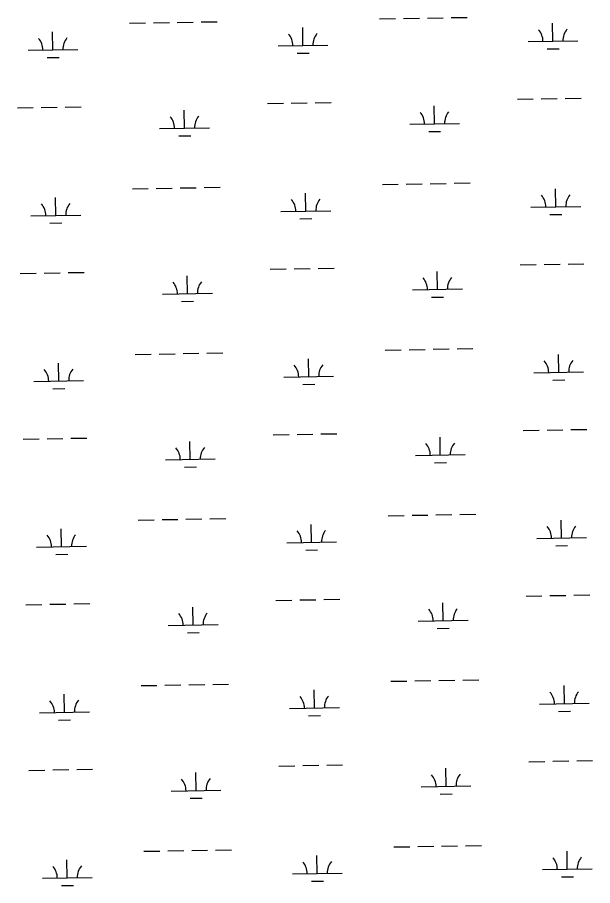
# Model space of a CAD drawing. Extents: x 3892998 to 3931244, y 278583 to 304547.
# Drawn here: x 3902634 to 3903789, y 290715 to 292459 of the extents above; entities that cross this region are included whole.
import ezdxf

# ---------------------------------------------------------------- set-up
doc = ezdxf.new("R2010")
doc.units = 0
doc.layers.add('V-WETL-SWMP', color=7, linetype='Continuous')

msp = doc.modelspace()

# ---------------------------------------------------------------- linework, layer by layer
at = {"layer": 'V-WETL-SWMP'}
for p, q in [((3903361.3, 292456.1), (3903393.3, 292456.7)), ((3903409.3, 292456.9), (3903441.3, 292457.5)), ((3903457.3, 292457.8), (3903489.2, 292458.3)), ((3903505.2, 292458.6), (3903537.2, 292459.2)), ((3902859.4, 292447.4), (3902891.4, 292448)), ((3902907.4, 292448.3), (3902939.4, 292448.8)), ((3902955.4, 292449.1), (3902987.4, 292449.6)), ((3903003.4, 292449.9), (3903035.4, 292450.5)), ((3903207.6, 292402.7), (3903207, 292438.7)), ((3903709.4, 292411.4), (3903708.8, 292447.4)), ((3902705.7, 292394), (3902705.1, 292430)), ((3903157.6, 292401.8), (3903257.6, 292403.6)), ((3903659.4, 292410.5), (3903759.4, 292412.2)), ((3902655.8, 292393.1), (3902755.7, 292394.9)), ((3903195.8, 292387.1), (3903219.8, 292387.5)), ((3903697.7, 292395.7), (3903721.7, 292396.2)), ((3902694, 292378.4), (3902718, 292378.8)), ((3903686, 292295.5), (3903718, 292296.1)), ((3903734, 292296.4), (3903766, 292296.9)), ((3902682.3, 292278.2), (3902714.3, 292278.7)), ((3902730.3, 292279), (3902762.3, 292279.5)), ((3903136.2, 292286), (3903168.2, 292286.6)), ((3903184.2, 292286.8), (3903216.2, 292287.4)), ((3903232.2, 292287.7), (3903264.2, 292288.2)), ((3903471.8, 292245.4), (3903471.2, 292281.4)), ((3903638, 292294.7), (3903670, 292295.3)), ((3902634.3, 292277.3), (3902666.3, 292277.9)), ((3902969.9, 292236.7), (3902969.3, 292272.7)), ((3903421.8, 292244.5), (3903521.8, 292246.2)), ((3902919.9, 292235.8), (3903019.9, 292237.6)), ((3903460, 292229.7), (3903484, 292230.2)), ((3902958.2, 292221.1), (3902982.2, 292221.5)), ((3903367, 292123.5), (3903399, 292124)), ((3903415, 292124.3), (3903447, 292124.9)), ((3903463, 292125.1), (3903495, 292125.7)), ((3903511, 292126), (3903543, 292126.5)), ((3902865.2, 292114.8), (3902897.2, 292115.3)), ((3902913.2, 292115.6), (3902945.2, 292116.2)), ((3902961.2, 292116.5), (3902993.2, 292117)), ((3903009.2, 292117.3), (3903041.2, 292117.8)), ((3903213.3, 292070.1), (3903212.7, 292106.1)), ((3903715.2, 292078.8), (3903714.5, 292114.8)), ((3902711.5, 292061.4), (3902710.9, 292097.4)), ((3903163.3, 292069.2), (3903263.3, 292070.9)), ((3903665.2, 292077.9), (3903765.2, 292079.6)), ((3902661.5, 292060.5), (3902761.5, 292062.2)), ((3903201.6, 292054.4), (3903225.6, 292054.9)), ((3903703.4, 292063.1), (3903727.4, 292063.5)), ((3902699.8, 292045.7), (3902723.8, 292046.2)), ((3903141.9, 291953.4), (3903173.9, 291953.9)), ((3903189.9, 291954.2), (3903221.9, 291954.8)), ((3903237.9, 291955), (3903269.9, 291955.6)), ((3903477.5, 291912.8), (3903476.9, 291948.8)), ((3903643.8, 291962.1), (3903675.8, 291962.6)), ((3903691.8, 291962.9), (3903723.8, 291963.5)), ((3903739.8, 291963.7), (3903771.7, 291964.3)), ((3902640.1, 291944.7), (3902672.1, 291945.3)), ((3902688.1, 291945.5), (3902720.1, 291946.1)), ((3902736.1, 291946.4), (3902768.1, 291946.9)), ((3902975.7, 291904.1), (3902975.1, 291940.1)), ((3903427.5, 291911.9), (3903527.5, 291913.6)), ((3902925.7, 291903.2), (3903025.7, 291904.9)), ((3903465.8, 291897.1), (3903489.8, 291897.5)), ((3902964, 291888.4), (3902988, 291888.9)), ((3903372.8, 291790.9), (3903404.8, 291791.4)), ((3903420.8, 291791.7), (3903452.8, 291792.2)), ((3903468.8, 291792.5), (3903500.8, 291793.1)), ((3903516.8, 291793.3), (3903548.8, 291793.9)), ((3902870.9, 291782.2), (3902902.9, 291782.7)), ((3902918.9, 291783), (3902950.9, 291783.6)), ((3902966.9, 291783.8), (3902998.9, 291784.4)), ((3903014.9, 291784.7), (3903046.9, 291785.2)), ((3903219.1, 291737.4), (3903218.5, 291773.4)), ((3903720.9, 291746.1), (3903720.3, 291782.1)), ((3902717.3, 291728.8), (3902716.6, 291764.8)), ((3903169.1, 291736.6), (3903269.1, 291738.3)), ((3903670.9, 291745.3), (3903770.9, 291747)), ((3902667.3, 291727.9), (3902767.3, 291729.6)), ((3903207.4, 291721.8), (3903231.4, 291722.2)), ((3903709.2, 291730.5), (3903733.2, 291730.9)), ((3902705.5, 291713.1), (3902729.5, 291713.5)), ((3903147.7, 291620.8), (3903179.7, 291621.3)), ((3903195.7, 291621.6), (3903227.7, 291622.1)), ((3903243.7, 291622.4), (3903275.7, 291623)), ((3903483.3, 291580.1), (3903482.7, 291616.1)), ((3903649.5, 291629.4), (3903681.5, 291630)), ((3903697.5, 291630.3), (3903729.5, 291630.8)), ((3903745.5, 291631.1), (3903777.5, 291631.7)), ((3902645.9, 291612.1), (3902677.9, 291612.6)), ((3902693.9, 291612.9), (3902725.8, 291613.5)), ((3902741.8, 291613.7), (3902773.8, 291614.3)), ((3902981.5, 291571.4), (3902980.8, 291607.4)), ((3903433.3, 291579.3), (3903533.3, 291581)), ((3902931.5, 291570.6), (3903031.4, 291572.3)), ((3903471.6, 291564.5), (3903495.6, 291564.9)), ((3902969.7, 291555.8), (3902993.7, 291556.2)), ((3903426.5, 291459.1), (3903458.5, 291459.6)), ((3903474.5, 291459.9), (3903506.5, 291460.4)), ((3903522.5, 291460.7), (3903554.5, 291461.3)), ((3902876.7, 291449.5), (3902908.7, 291450.1)), ((3902924.7, 291450.4), (3902956.7, 291450.9)), ((3902972.7, 291451.2), (3903004.7, 291451.8)), ((3903020.7, 291452), (3903052.7, 291452.6)), ((3903378.5, 291458.2), (3903410.5, 291458.8)), ((3903726.7, 291413.5), (3903726.1, 291449.5)), ((3902723, 291396.1), (3902722.4, 291432.1)), ((3903224.8, 291404.8), (3903224.2, 291440.8)), ((3903676.7, 291412.6), (3903776.7, 291414.4)), ((3902673, 291395.3), (3902773, 291397)), ((3903174.9, 291404), (3903274.8, 291405.7)), ((3903213.1, 291389.2), (3903237.1, 291389.6)), ((3903715, 291397.9), (3903738.9, 291398.3)), ((3902711.3, 291380.5), (3902735.3, 291380.9)), ((3903153.4, 291288.1), (3903185.4, 291288.7)), ((3903201.4, 291289), (3903233.4, 291289.5)), ((3903249.4, 291289.8), (3903281.4, 291290.4)), ((3903655.3, 291296.8), (3903687.3, 291297.4)), ((3903703.3, 291297.7), (3903735.3, 291298.2)), ((3903751.3, 291298.5), (3903783.3, 291299)), ((3902651.6, 291279.4), (3902683.6, 291280)), ((3902699.6, 291280.3), (3902731.6, 291280.8)), ((3902747.6, 291281.1), (3902779.6, 291281.7)), ((3902987.2, 291238.8), (3902986.6, 291274.8)), ((3903489, 291247.5), (3903488.4, 291283.5)), ((3902937.2, 291238), (3903037.2, 291239.7)), ((3903439.1, 291246.6), (3903539, 291248.4)), ((3903477.3, 291231.9), (3903501.3, 291232.3)), ((3902975.5, 291223.2), (3902999.5, 291223.6)), ((3903480.3, 291127.3), (3903512.3, 291127.8)), ((3903528.3, 291128.1), (3903560.3, 291128.7)), ((3902882.5, 291116.9), (3902914.5, 291117.5)), ((3902930.5, 291117.7), (3902962.5, 291118.3)), ((3902978.5, 291118.6), (3903010.4, 291119.1)), ((3903026.4, 291119.4), (3903058.4, 291120)), ((3903384.3, 291125.6), (3903416.3, 291126.2)), ((3903432.3, 291126.4), (3903464.3, 291127)), ((3903732.4, 291080.9), (3903731.8, 291116.9)), ((3902728.8, 291063.5), (3902728.2, 291099.5)), ((3903230.6, 291072.2), (3903230, 291108.2)), ((3903682.4, 291080), (3903782.4, 291081.7)), ((3902678.8, 291062.6), (3902778.8, 291064.4)), ((3903180.6, 291071.3), (3903280.6, 291073.1)), ((3903720.7, 291065.2), (3903744.7, 291065.7)), ((3902717, 291047.9), (3902741, 291048.3)), ((3903218.9, 291056.6), (3903242.9, 291057)), ((3903159.2, 290955.5), (3903191.2, 290956.1)), ((3903207.2, 290956.3), (3903239.2, 290956.9)), ((3903255.2, 290957.2), (3903287.2, 290957.7)), ((3903661, 290964.2), (3903693, 290964.8)), ((3903709, 290965), (3903741, 290965.6)), ((3903757, 290965.9), (3903789, 290966.4)), ((3902657.4, 290946.8), (3902689.4, 290947.4)), ((3902705.4, 290947.7), (3902737.4, 290948.2)), ((3902753.4, 290948.5), (3902785.4, 290949)), ((3902993, 290906.2), (3902992.3, 290942.2)), ((3903494.8, 290914.9), (3903494.2, 290950.9)), ((3902943, 290905.3), (3903043, 290907.1)), ((3903444.8, 290914), (3903544.8, 290915.7)), ((3902981.2, 290890.6), (3903005.2, 290891)), ((3903483.1, 290899.2), (3903507.1, 290899.7)), ((3902888.2, 290784.3), (3902920.2, 290784.8)), ((3902936.2, 290785.1), (3902968.2, 290785.7)), ((3902984.2, 290786), (3903016.2, 290786.5)), ((3903032.2, 290786.8), (3903064.2, 290787.3)), ((3903390.1, 290793), (3903422.1, 290793.5)), ((3903438, 290793.8), (3903470, 290794.4)), ((3903486, 290794.6), (3903518, 290795.2)), ((3903534, 290795.5), (3903566, 290796)), ((3903738.2, 290748.3), (3903737.6, 290784.3)), ((3902734.5, 290730.9), (3902733.9, 290766.9)), ((3903236.4, 290739.6), (3903235.7, 290775.6)), ((3903688.2, 290747.4), (3903788.2, 290749.1)), ((3902684.5, 290730), (3902784.5, 290731.7)), ((3903186.4, 290738.7), (3903286.4, 290740.4)), ((3903726.5, 290732.6), (3903750.5, 290733)), ((3902722.8, 290715.2), (3902746.8, 290715.7)), ((3903224.6, 290723.9), (3903248.6, 290724.3))]:
    msp.add_line(p, q, dxfattribs=at)
for centre, start, end in [((3903152.3, 292402.2), 0.2199, 41.7635), ((3903262.8, 292404.1), 140.2199, 181.7635), ((3903654.2, 292410.9), 0.2199, 41.7635), ((3903764.6, 292412.8), 140.2199, 181.7635), ((3902650.5, 292393.5), 0.2199, 41.7635), ((3902761, 292395.4), 140.2199, 181.7635), ((3903416.5, 292244.9), 0.2199, 41.7635), ((3903527, 292246.8), 140.2199, 181.7635), ((3902914.7, 292236.2), 0.2199, 41.7635), ((3903025.2, 292238.1), 140.2199, 181.7635), ((3903158.1, 292069.6), 0.2199, 41.7635), ((3903268.6, 292071.5), 140.2199, 181.7635), ((3903659.9, 292078.3), 0.2199, 41.7635), ((3903770.4, 292080.2), 140.2199, 181.7635), ((3902656.3, 292060.9), 0.2199, 41.7635), ((3902766.7, 292062.8), 140.2199, 181.7635), ((3903422.3, 291912.3), 0.2199, 41.7635), ((3903532.8, 291914.2), 140.2199, 181.7635), ((3902920.5, 291903.6), 0.2199, 41.7635), ((3903030.9, 291905.5), 140.2199, 181.7635), ((3903163.8, 291737), 0.2199, 41.7635), ((3903274.3, 291738.9), 140.2199, 181.7635), ((3903665.7, 291745.7), 0.2199, 41.7635), ((3903776.2, 291747.6), 140.2199, 181.7635), ((3902662, 291728.3), 0.2199, 41.7635), ((3902772.5, 291730.2), 140.2199, 181.7635), ((3903428, 291579.7), 0.2199, 41.7635), ((3903538.5, 291581.6), 140.2199, 181.7635), ((3902926.2, 291571), 0.2199, 41.7635), ((3903036.7, 291572.9), 140.2199, 181.7635), ((3903169.6, 291404.3), 0.2199, 41.7635), ((3903280.1, 291406.3), 140.2199, 181.7635), ((3903671.4, 291413), 0.2199, 41.7635), ((3903781.9, 291414.9), 140.2199, 181.7635), ((3902667.8, 291395.7), 0.2199, 41.7635), ((3902778.2, 291397.6), 140.2199, 181.7635), ((3903433.8, 291247), 0.2199, 41.7635), ((3903544.3, 291248.9), 140.2199, 181.7635), ((3902932, 291238.3), 0.2199, 41.7635), ((3903042.4, 291240.3), 140.2199, 181.7635), ((3903175.4, 291071.7), 0.2199, 41.7635), ((3903285.8, 291073.6), 140.2199, 181.7635), ((3903677.2, 291080.4), 0.2199, 41.7635), ((3903787.7, 291082.3), 140.2199, 181.7635), ((3902673.5, 291063), 0.2199, 41.7635), ((3902784, 291064.9), 140.2199, 181.7635), ((3903439.6, 290914.4), 0.2199, 41.7635), ((3903550, 290916.3), 140.2199, 181.7635), ((3902937.7, 290905.7), 0.2199, 41.7635), ((3903048.2, 290907.6), 140.2199, 181.7635), ((3903181.1, 290739.1), 0.2199, 41.7635), ((3903291.6, 290741), 140.2199, 181.7635), ((3903683, 290747.8), 0.2199, 41.7635), ((3903793.4, 290749.7), 140.2199, 181.7635), ((3902679.3, 290730.4), 0.2199, 41.7635), ((3902789.8, 290732.3), 140.2199, 181.7635)]:
    msp.add_arc(centre, 35.2, start, end, dxfattribs=at)

doc.saveas('drawing.dxf')
